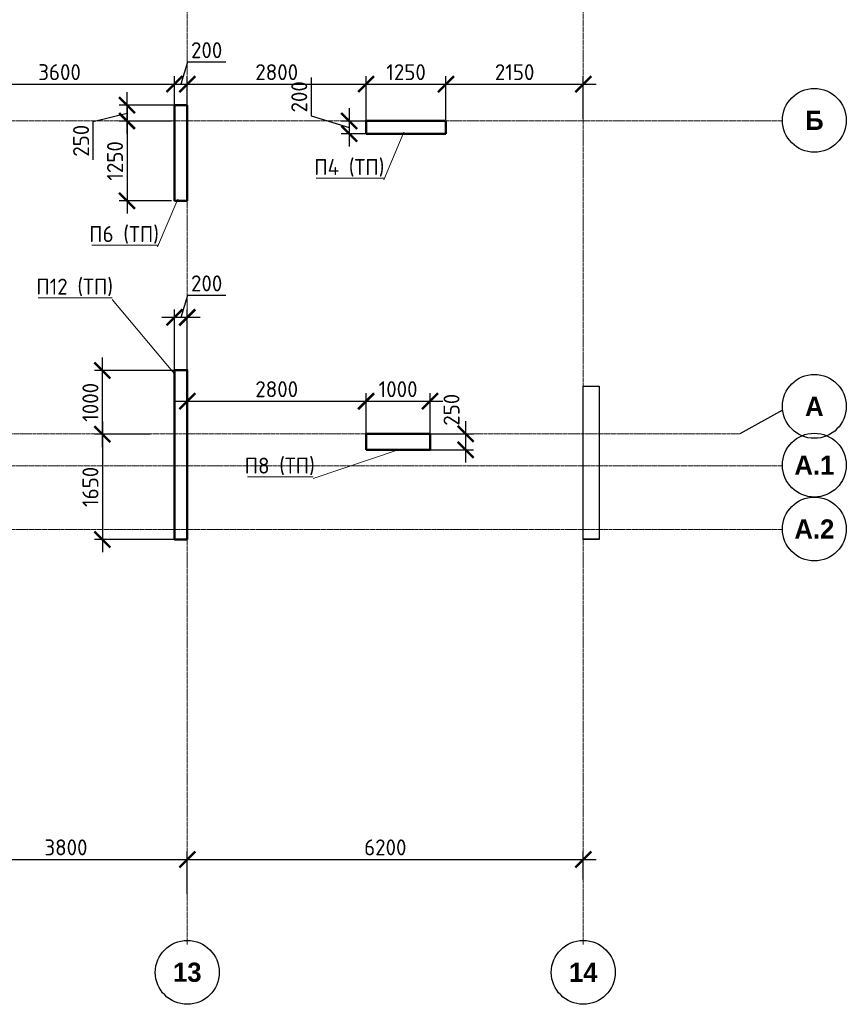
# Model space of a CAD drawing. Header units: millimetres. Extents: x 247266 to 730847, y -636031 to 10052.
# Tile 316 of 330: x 497202 to 510144, y -61325 to -45904. Entities that reach past the tile are written whole.
import ezdxf

# ---------------------------------------------------------------- set-up
doc = ezdxf.new("R2010")
doc.units = ezdxf.units.MM
doc.linetypes.add('______5', pattern=[1100, 800, -100, 100, -100])
doc.linetypes.add('осевая', pattern=[50.8, 31.75, -6.35, 6.35, -6.35])
for name, color, linetype, lineweight in [('Конструкции 0.5', 7, 'Continuous', 50), ('Надписи', 7, 'Continuous', 18), ('Оси', 7, '______5', 18)]:
    doc.layers.add(name, color=color, linetype=linetype, lineweight=lineweight)
doc.layers.add('РАЗМЕРЫ', color=7, linetype='Continuous')
doc.styles.add('Century Gothic', font='GOTHIC.TTF')
doc.styles.add('GOST-2.304_Type-B', font='GOST_Common.ttf')
doc.dimstyles.new('СПДС', dxfattribs={"dimscale": 100, "dimtxt": 2.5, "dimasz": 2.5, "dimexe": 1.25, "dimexo": 0, "dimtad": 1, "dimdec": 0, "dimtxsty": 'GOST-2.304_Type-B', "dimblk": 'ARCHTICK', "dimcen": 2.5, "dimdle": 2, "dimadec": 0, "dimazin": 2, "dimtfac": 0.75, "dimtdec": 0, "dimtmove": 1, "dimatfit": 3, "dimfxl": 1, "dimtolj": 1, "dimarcsym": 1})

# ---------------------------------------------------------------- blocks, each defined once
blk = doc.blocks.new('NSY101')
at = {"color": 0, "linetype": 'ByBlock', "lineweight": -2}
blk.add_circle((0, 0), 50, dxfattribs=at)
blk = doc.blocks.new('_ArchTick')
at = {"color": 0, "linetype": 'ByBlock', "const_width": 0.15}
blk.add_lwpolyline([(-0.5, -0.5), (0.5, 0.5)], dxfattribs=at)
blk = doc.blocks.new('*D1837')
at = {"layer": 'DEFPOINTS', "color": 0, "lineweight": 0, "transparency": 16777216}
for p in [(515055, -133560), (511255, -133811), (515055, -134097)]:
    blk.add_point(p, dxfattribs=at)
at = {"layer": 'РАЗМЕРЫ', "color": 0, "lineweight": -2, "transparency": 16777216}
for p, q in [((511255, -133811), (511255, -133435)), ((515055, -134097), (515055, -133435)), ((511055, -133560), (515255, -133560))]:
    blk.add_line(p, q, dxfattribs=at)
at = {"layer": 'РАЗМЕРЫ', "color": 0, "lineweight": -2, "transparency": 16777216, "xscale": 250, "yscale": 250, "zscale": 250, "rotation": 180}
blk.add_blockref('_ArchTick', (511255, -133560), dxfattribs=at)
at = {"layer": 'РАЗМЕРЫ', "color": 0, "lineweight": -2, "transparency": 16777216, "xscale": 250, "yscale": 250, "zscale": 250}
blk.add_blockref('_ArchTick', (515055, -133560), dxfattribs=at)
at = {"layer": 'РАЗМЕРЫ', "color": 0, "transparency": 16777216, "insert": (513155, -133372), "char_height": 250, "attachment_point": 5, "style": 'GOST-2.304_Type-B'}
blk.add_mtext('\\A1;3800', dxfattribs=at)
blk = doc.blocks.new('*D1850')
at = {"layer": 'DEFPOINTS', "color": 0, "lineweight": 0, "transparency": 16777216}
for p in [(521255, -133560), (521255, -133875), (515055, -134097)]:
    blk.add_point(p, dxfattribs=at)
at = {"layer": 'РАЗМЕРЫ', "color": 0, "lineweight": -2, "transparency": 16777216}
for p, q in [((515055, -134097), (515055, -133435)), ((521255, -133875), (521255, -133435)), ((514855, -133560), (521455, -133560))]:
    blk.add_line(p, q, dxfattribs=at)
at = {"layer": 'РАЗМЕРЫ', "color": 0, "lineweight": -2, "transparency": 16777216, "xscale": 250, "yscale": 250, "zscale": 250, "rotation": 180}
blk.add_blockref('_ArchTick', (515055, -133560), dxfattribs=at)
at = {"layer": 'РАЗМЕРЫ', "color": 0, "lineweight": -2, "transparency": 16777216, "xscale": 250, "yscale": 250, "zscale": 250}
blk.add_blockref('_ArchTick', (521255, -133560), dxfattribs=at)
at = {"layer": 'РАЗМЕРЫ', "color": 0, "transparency": 16777216, "insert": (518155, -133372), "char_height": 250, "attachment_point": 5, "style": 'GOST-2.304_Type-B'}
blk.add_mtext('\\A1;6200', dxfattribs=at)
blk = doc.blocks.new('*D1982')
at = {"layer": 'DEFPOINTS', "color": 0, "ltscale": 100}
for p in [(499626, -46913), (496026, -47403), (499626, -47377)]:
    blk.add_point(p, dxfattribs=at)
at = {"layer": 'РАЗМЕРЫ', "color": 0, "lineweight": -2}
for p, q in [((496026, -47403), (496026, -46788)), ((499626, -47377), (499626, -46788)), ((495826, -46913), (499826, -46913))]:
    blk.add_line(p, q, dxfattribs=at)
at = {"layer": 'РАЗМЕРЫ', "color": 0, "lineweight": -2, "ltscale": 100, "xscale": 250, "yscale": 250, "zscale": 250, "rotation": 180}
blk.add_blockref('_ArchTick', (496026, -46913), dxfattribs=at)
at = {"layer": 'РАЗМЕРЫ', "color": 0, "lineweight": -2, "ltscale": 100, "xscale": 250, "yscale": 250, "zscale": 250}
blk.add_blockref('_ArchTick', (499626, -46913), dxfattribs=at)
at = {"layer": 'РАЗМЕРЫ', "color": 0, "lineweight": 0, "ltscale": 100, "insert": (497826, -46726), "char_height": 250, "attachment_point": 5, "style": 'GOST-2.304_Type-B'}
blk.add_mtext('\\A1;3600', dxfattribs=at)
blk = doc.blocks.new('*D1983')
at = {"layer": 'DEFPOINTS', "color": 0, "ltscale": 100}
for p in [(499826, -46913), (499626, -47377), (499826, -47374)]:
    blk.add_point(p, dxfattribs=at)
at = {"layer": 'РАЗМЕРЫ', "color": 0, "lineweight": -2}
for p, q in [((499829, -46569), (499726, -46913)), ((500430, -46569), (499829, -46569)), ((499626, -47377), (499626, -46788)), ((499826, -47374), (499826, -46788)), ((499426, -46913), (500026, -46913))]:
    blk.add_line(p, q, dxfattribs=at)
at = {"layer": 'РАЗМЕРЫ', "color": 0, "lineweight": -2, "ltscale": 100, "xscale": 250, "yscale": 250, "zscale": 250, "rotation": 180}
blk.add_blockref('_ArchTick', (499626, -46913), dxfattribs=at)
at = {"layer": 'РАЗМЕРЫ', "color": 0, "lineweight": -2, "ltscale": 100, "xscale": 250, "yscale": 250, "zscale": 250}
blk.add_blockref('_ArchTick', (499826, -46913), dxfattribs=at)
at = {"layer": 'РАЗМЕРЫ', "color": 0, "lineweight": 0, "ltscale": 100, "insert": (500129, -46382), "char_height": 250, "attachment_point": 5, "style": 'GOST-2.304_Type-B'}
blk.add_mtext('\\A1;200', dxfattribs=at)
blk = doc.blocks.new('*D1984')
at = {"layer": 'DEFPOINTS', "color": 0, "ltscale": 100}
for p in [(502626, -46913), (499826, -47374), (502626, -47491)]:
    blk.add_point(p, dxfattribs=at)
at = {"layer": 'РАЗМЕРЫ', "color": 0, "lineweight": -2}
for p, q in [((499826, -47374), (499826, -46788)), ((502626, -47491), (502626, -46788)), ((499626, -46913), (502826, -46913))]:
    blk.add_line(p, q, dxfattribs=at)
at = {"layer": 'РАЗМЕРЫ', "color": 0, "lineweight": -2, "ltscale": 100, "xscale": 250, "yscale": 250, "zscale": 250, "rotation": 180}
blk.add_blockref('_ArchTick', (499826, -46913), dxfattribs=at)
at = {"layer": 'РАЗМЕРЫ', "color": 0, "lineweight": -2, "ltscale": 100, "xscale": 250, "yscale": 250, "zscale": 250}
blk.add_blockref('_ArchTick', (502626, -46913), dxfattribs=at)
at = {"layer": 'РАЗМЕРЫ', "color": 0, "lineweight": 0, "ltscale": 100, "insert": (501226, -46726), "char_height": 250, "attachment_point": 5, "style": 'GOST-2.304_Type-B'}
blk.add_mtext('\\A1;2800', dxfattribs=at)
blk = doc.blocks.new('*D1985')
at = {"layer": 'DEFPOINTS', "color": 0, "ltscale": 100}
for p in [(503876, -46913), (502626, -47491), (503876, -47491)]:
    blk.add_point(p, dxfattribs=at)
at = {"layer": 'РАЗМЕРЫ', "color": 0, "lineweight": -2}
for p, q in [((502626, -47491), (502626, -46788)), ((503876, -47491), (503876, -46788)), ((502426, -46913), (504076, -46913))]:
    blk.add_line(p, q, dxfattribs=at)
at = {"layer": 'РАЗМЕРЫ', "color": 0, "lineweight": -2, "ltscale": 100, "xscale": 250, "yscale": 250, "zscale": 250, "rotation": 180}
blk.add_blockref('_ArchTick', (502626, -46913), dxfattribs=at)
at = {"layer": 'РАЗМЕРЫ', "color": 0, "lineweight": -2, "ltscale": 100, "xscale": 250, "yscale": 250, "zscale": 250}
blk.add_blockref('_ArchTick', (503876, -46913), dxfattribs=at)
at = {"layer": 'РАЗМЕРЫ', "color": 0, "lineweight": 0, "ltscale": 100, "insert": (503251, -46726), "char_height": 250, "attachment_point": 5, "style": 'GOST-2.304_Type-B'}
blk.add_mtext('\\A1;1250', dxfattribs=at)
blk = doc.blocks.new('*D1986')
at = {"layer": 'DEFPOINTS', "color": 0, "ltscale": 100}
for p in [(506026, -46913), (503876, -47491), (506026, -47457)]:
    blk.add_point(p, dxfattribs=at)
at = {"layer": 'РАЗМЕРЫ', "color": 0, "lineweight": -2}
for p, q in [((503876, -47491), (503876, -46788)), ((506026, -47457), (506026, -46788)), ((503676, -46913), (506226, -46913))]:
    blk.add_line(p, q, dxfattribs=at)
at = {"layer": 'РАЗМЕРЫ', "color": 0, "lineweight": -2, "ltscale": 100, "xscale": 250, "yscale": 250, "zscale": 250, "rotation": 180}
blk.add_blockref('_ArchTick', (503876, -46913), dxfattribs=at)
at = {"layer": 'РАЗМЕРЫ', "color": 0, "lineweight": -2, "ltscale": 100, "xscale": 250, "yscale": 250, "zscale": 250}
blk.add_blockref('_ArchTick', (506026, -46913), dxfattribs=at)
at = {"layer": 'РАЗМЕРЫ', "color": 0, "lineweight": 0, "ltscale": 100, "insert": (504951, -46726), "char_height": 250, "attachment_point": 5, "style": 'GOST-2.304_Type-B'}
blk.add_mtext('\\A1;2150', dxfattribs=at)
blk = doc.blocks.new('*D1870')
at = {"layer": 'DEFPOINTS', "color": 0, "ltscale": 100}
for p in [(499581, -47491), (498882, -48741), (499581, -48741)]:
    blk.add_point(p, dxfattribs=at)
at = {"layer": 'РАЗМЕРЫ', "color": 0, "lineweight": -2}
for p, q in [((498882, -47291), (498882, -48941)), ((499581, -47491), (498757, -47491)), ((499581, -48741), (498757, -48741))]:
    blk.add_line(p, q, dxfattribs=at)
at = {"layer": 'РАЗМЕРЫ', "color": 0, "lineweight": -2, "ltscale": 100, "xscale": 250, "yscale": 250, "zscale": 250}
for p, rotation in [((498882, -47491), 90), ((498882, -48741), 270)]:
    blk.add_blockref('_ArchTick', p, dxfattribs=dict(at, rotation=rotation))
at = {"layer": 'РАЗМЕРЫ', "color": 0, "lineweight": 0, "ltscale": 100, "insert": (498694, -48116), "char_height": 250, "attachment_point": 5, "rotation": 90, "style": 'GOST-2.304_Type-B'}
blk.add_mtext('\\A1;1250', dxfattribs=at)
blk = doc.blocks.new('*D1989')
at = {"layer": 'DEFPOINTS', "color": 0, "ltscale": 100}
for p in [(498882, -47241), (499706, -47241), (499581, -47491)]:
    blk.add_point(p, dxfattribs=at)
at = {"layer": 'РАЗМЕРЫ', "color": 0, "lineweight": -2}
for p, q in [((498882, -47691), (498882, -47041)), ((499706, -47241), (498757, -47241)), ((498350, -47500), (498882, -47366)), ((499581, -47491), (498757, -47491)), ((498350, -48101), (498350, -47500))]:
    blk.add_line(p, q, dxfattribs=at)
at = {"layer": 'РАЗМЕРЫ', "color": 0, "lineweight": -2, "ltscale": 100, "xscale": 250, "yscale": 250, "zscale": 250}
for p, rotation in [((498882, -47241), 90), ((498882, -47491), 270)]:
    blk.add_blockref('_ArchTick', p, dxfattribs=dict(at, rotation=rotation))
at = {"layer": 'РАЗМЕРЫ', "color": 0, "lineweight": 0, "ltscale": 100, "insert": (498163, -47800), "char_height": 250, "attachment_point": 5, "rotation": 90, "style": 'GOST-2.304_Type-B'}
blk.add_mtext('\\A1;250', dxfattribs=at)
blk = doc.blocks.new('*D1990')
at = {"layer": 'DEFPOINTS', "color": 0, "ltscale": 100}
for p in [(502762, -47491), (502361, -47691), (502720, -47691)]:
    blk.add_point(p, dxfattribs=at)
at = {"layer": 'РАЗМЕРЫ', "color": 0, "lineweight": -2}
for p, q in [((501767, -46812), (501767, -47412)), ((502361, -47291), (502361, -47891)), ((501767, -47412), (502361, -47591)), ((502762, -47491), (502236, -47491)), ((502720, -47691), (502236, -47691))]:
    blk.add_line(p, q, dxfattribs=at)
at = {"layer": 'РАЗМЕРЫ', "color": 0, "lineweight": -2, "ltscale": 100, "xscale": 250, "yscale": 250, "zscale": 250}
for p, rotation in [((502361, -47491), 90), ((502361, -47691), 270)]:
    blk.add_blockref('_ArchTick', p, dxfattribs=dict(at, rotation=rotation))
at = {"layer": 'РАЗМЕРЫ', "color": 0, "lineweight": 0, "ltscale": 100, "insert": (501579, -47112), "char_height": 250, "attachment_point": 5, "rotation": 90, "style": 'GOST-2.304_Type-B'}
blk.add_mtext('\\A1;200', dxfattribs=at)
blk = doc.blocks.new('*D2026')
at = {"layer": 'DEFPOINTS', "color": 0, "ltscale": 100}
for p in [(502626, -51879), (499826, -52120), (502626, -52391)]:
    blk.add_point(p, dxfattribs=at)
at = {"layer": 'РАЗМЕРЫ', "color": 0, "lineweight": -2}
for p, q in [((499826, -52120), (499826, -51754)), ((502626, -52391), (502626, -51754)), ((499626, -51879), (502826, -51879))]:
    blk.add_line(p, q, dxfattribs=at)
at = {"layer": 'РАЗМЕРЫ', "color": 0, "lineweight": -2, "ltscale": 100, "xscale": 250, "yscale": 250, "zscale": 250, "rotation": 180}
blk.add_blockref('_ArchTick', (499826, -51879), dxfattribs=at)
at = {"layer": 'РАЗМЕРЫ', "color": 0, "lineweight": -2, "ltscale": 100, "xscale": 250, "yscale": 250, "zscale": 250}
blk.add_blockref('_ArchTick', (502626, -51879), dxfattribs=at)
at = {"layer": 'РАЗМЕРЫ', "color": 0, "lineweight": 0, "ltscale": 100, "insert": (501226, -51691), "char_height": 250, "attachment_point": 5, "style": 'GOST-2.304_Type-B'}
blk.add_mtext('\\A1;2800', dxfattribs=at)
blk = doc.blocks.new('*D2027')
at = {"layer": 'DEFPOINTS', "color": 0, "ltscale": 100}
for p in [(503626, -51879), (502626, -52072), (503626, -52391)]:
    blk.add_point(p, dxfattribs=at)
at = {"layer": 'РАЗМЕРЫ', "color": 0, "lineweight": -2}
for p, q in [((502626, -52072), (502626, -51754)), ((503626, -52391), (503626, -51754)), ((502426, -51879), (503826, -51879))]:
    blk.add_line(p, q, dxfattribs=at)
at = {"layer": 'РАЗМЕРЫ', "color": 0, "lineweight": -2, "ltscale": 100, "xscale": 250, "yscale": 250, "zscale": 250, "rotation": 180}
blk.add_blockref('_ArchTick', (502626, -51879), dxfattribs=at)
at = {"layer": 'РАЗМЕРЫ', "color": 0, "lineweight": -2, "ltscale": 100, "xscale": 250, "yscale": 250, "zscale": 250}
blk.add_blockref('_ArchTick', (503626, -51879), dxfattribs=at)
at = {"layer": 'РАЗМЕРЫ', "color": 0, "lineweight": 0, "ltscale": 100, "insert": (503126, -51691), "char_height": 250, "attachment_point": 5, "style": 'GOST-2.304_Type-B'}
blk.add_mtext('\\A1;1000', dxfattribs=at)
blk = doc.blocks.new('*D2028')
at = {"layer": 'DEFPOINTS', "color": 0, "ltscale": 100}
for p in [(503547, -52391), (503547, -52641), (504183, -52641)]:
    blk.add_point(p, dxfattribs=at)
at = {"layer": 'РАЗМЕРЫ', "color": 0, "lineweight": -2}
for p, q in [((504183, -52191), (504183, -52841)), ((503547, -52391), (504308, -52391)), ((503547, -52641), (504308, -52641))]:
    blk.add_line(p, q, dxfattribs=at)
at = {"layer": 'РАЗМЕРЫ', "color": 0, "lineweight": -2, "ltscale": 100, "xscale": 250, "yscale": 250, "zscale": 250}
for p, rotation in [((504183, -52391), 90), ((504183, -52641), 270)]:
    blk.add_blockref('_ArchTick', p, dxfattribs=dict(at, rotation=rotation))
at = {"layer": 'РАЗМЕРЫ', "color": 0, "lineweight": 0, "ltscale": 100, "insert": (503963, -52013), "char_height": 250, "attachment_point": 5, "rotation": 90, "style": 'GOST-2.304_Type-B'}
blk.add_mtext('\\A1;250', dxfattribs=at)
blk = doc.blocks.new('*D1907')
at = {"layer": 'DEFPOINTS', "color": 0, "ltscale": 100}
for p in [(499626, -50566), (499626, -51559), (499826, -51559)]:
    blk.add_point(p, dxfattribs=at)
at = {"layer": 'РАЗМЕРЫ', "color": 0, "lineweight": -2}
for p, q in [((499829, -50222), (499726, -50566)), ((500430, -50222), (499829, -50222)), ((500026, -50566), (499426, -50566)), ((499626, -51559), (499626, -50441)), ((499826, -51559), (499826, -50441))]:
    blk.add_line(p, q, dxfattribs=at)
at = {"layer": 'РАЗМЕРЫ', "color": 0, "lineweight": -2, "ltscale": 100, "xscale": 250, "yscale": 250, "zscale": 250, "rotation": 180}
blk.add_blockref('_ArchTick', (499626, -50566), dxfattribs=at)
at = {"layer": 'РАЗМЕРЫ', "color": 0, "lineweight": -2, "ltscale": 100, "xscale": 250, "yscale": 250, "zscale": 250}
blk.add_blockref('_ArchTick', (499826, -50566), dxfattribs=at)
at = {"layer": 'РАЗМЕРЫ', "color": 0, "lineweight": 0, "ltscale": 100, "insert": (500129, -50034), "char_height": 250, "attachment_point": 5, "style": 'GOST-2.304_Type-B'}
blk.add_mtext('\\A1;200', dxfattribs=at)
blk = doc.blocks.new('*D1933')
at = {"layer": 'DEFPOINTS', "color": 0, "ltscale": 100}
for p in [(498496, -51397), (499727, -51397), (499252, -52397)]:
    blk.add_point(p, dxfattribs=at)
at = {"layer": 'РАЗМЕРЫ', "color": 0, "lineweight": -2}
for p, q in [((498496, -52597), (498496, -51197)), ((499727, -51397), (498371, -51397)), ((499252, -52397), (498371, -52397))]:
    blk.add_line(p, q, dxfattribs=at)
at = {"layer": 'РАЗМЕРЫ', "color": 0, "lineweight": -2, "ltscale": 100, "xscale": 250, "yscale": 250, "zscale": 250}
for p, rotation in [((498496, -51397), 90), ((498496, -52397), 270)]:
    blk.add_blockref('_ArchTick', p, dxfattribs=dict(at, rotation=rotation))
at = {"layer": 'РАЗМЕРЫ', "color": 0, "lineweight": 0, "ltscale": 100, "insert": (498309, -51897), "char_height": 250, "attachment_point": 5, "rotation": 90, "style": 'GOST-2.304_Type-B'}
blk.add_mtext('\\A1;1000', dxfattribs=at)
blk = doc.blocks.new('*D1934')
at = {"layer": 'DEFPOINTS', "color": 0, "ltscale": 100}
for p in [(499252, -52397), (498496, -54046), (499626, -54046)]:
    blk.add_point(p, dxfattribs=at)
at = {"layer": 'РАЗМЕРЫ', "color": 0, "lineweight": -2}
for p, q in [((498496, -52197), (498496, -54246)), ((499252, -52397), (498371, -52397)), ((499626, -54046), (498371, -54046))]:
    blk.add_line(p, q, dxfattribs=at)
at = {"layer": 'РАЗМЕРЫ', "color": 0, "lineweight": -2, "ltscale": 100, "xscale": 250, "yscale": 250, "zscale": 250}
for p, rotation in [((498496, -52397), 90), ((498496, -54046), 270)]:
    blk.add_blockref('_ArchTick', p, dxfattribs=dict(at, rotation=rotation))
at = {"layer": 'РАЗМЕРЫ', "color": 0, "lineweight": 0, "ltscale": 100, "insert": (498309, -53221), "char_height": 250, "attachment_point": 5, "rotation": 90, "style": 'GOST-2.304_Type-B'}
blk.add_mtext('\\A1;1650', dxfattribs=at)
blk = doc.blocks.new('оси 2.2-2.3')
at = {"layer": 'Оси', "color": 16, "linetype": 'осевая', "lineweight": 0, "transparency": 33554687}
for p, q in [((515054.9, -104267.9), (515054.9, -134893.5)), ((521254.5, -104267.9), (521254.9, -134893.5)), ((468076.3, -121995.4), (524372.9, -121995.4)), ((468653.8, -126895.4), (523707.4, -126895.4)), ((468076.3, -127395.4), (524372.9, -127395.4)), ((468076.3, -128395.4), (524372.9, -128395.4))]:
    blk.add_line(p, q, dxfattribs=at)
at = {"layer": 'Оси', "color": 16, "linetype": '______5', "lineweight": 25, "transparency": 33554687}
blk.add_line((524376.4, -126525.7), (523707.4, -126895.4), dxfattribs=at)
at = {"layer": 'Оси', "color": 16, "linetype": 'Continuous', "lineweight": 25, "transparency": 33554687, "xscale": 9.999999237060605, "yscale": 9.999999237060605, "zscale": 9.999999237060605}
for p in [(524872.8, -121985.2), (524872.8, -126465.2), (524872.8, -127385.2), (524872.8, -128385.2), (515054.4, -135329.4), (521254.4, -135329.4)]:
    blk.add_blockref('NSY101', p, dxfattribs=at)
at = {"layer": 'Оси', "color": 16, "linetype": 'Continuous', "lineweight": 25, "transparency": 33554687, "char_height": 300, "attachment_point": 5, "style": 'Century Gothic'}
for s, insert, width in [('\\A1;{\\fCentury Gothic|i0|b1;\\H300.000000;\\W1.000000;\\C16;Б}\\P', (524872.8, -121985.2), 390), ('\\A1;{\\fCentury Gothic|i0|b1;\\H300.000000;\\W1.000000;\\C16;А}\\P', (524872.8, -126465.2), 460), ('\\A1;{\\fCentury Gothic|i0|b1;\\H300.000000;\\W1.000000;\\C16;А.1}\\P', (524872.8, -127385.2), 810), ('\\A1;{\\fCentury Gothic|i0|b1;\\H300.000000;\\W1.000000;\\C16;А.2}\\P', (524872.8, -128385.2), 810), ('\\A1;{\\fCentury Gothic|i0|b1;\\H300.000000;\\W1.000000;\\C16;13}\\P', (515054.4, -135329.4), 620), ('\\A1;{\\fCentury Gothic|i0|b1;\\H300.000000;\\W1.000000;\\C16;14}\\P', (521254.4, -135329.4), 620)]:
    blk.add_mtext(s, dxfattribs=dict(at, insert=insert, width=width))
at = {"layer": 'РАЗМЕРЫ', "color": 1}
for base, p1, p2, picture, middle in [((515054.9, -133559.9), (511254.9, -133811.5), (515054.9, -134096.6), '*D1837', (513154.9, -133372.4)), ((521254.9, -133559.9), (515054.9, -134096.6), (521254.9, -133875.5), '*D1850', (518154.9, -133372.4))]:
    dim = blk.add_linear_dim(base=base, p1=p1, p2=p2, dimstyle='СПДС', dxfattribs=at)
    dim.commit()
    dim.dimension.update_dxf_attribs({"geometry": picture, "text_midpoint": middle})

msp = doc.modelspace()

# ---------------------------------------------------------------- linework, layer by layer
at = {"lineweight": 30}
msp.add_lwpolyline([(506025.95, -51646.22), (506275.95, -51646.22), (506275.95, -54040.63), (506025.95, -54040.63)], close=True, dxfattribs=at)
at = {"layer": 'Конструкции 0.5'}
for p, q in [((499626.06, -47240.63), (499626.06, -47360.63)), ((499706.06, -47240.63), (499626.06, -47240.63)), ((499826.06, -47240.63), (499706.06, -47240.63)), ((499826.06, -48740.63), (499826.06, -47240.63)), ((499626.06, -47360.63), (499626.06, -48740.63)), ((503875.69, -47490.63), (502625.69, -47490.63)), ((502625.69, -47490.63), (502625.69, -47690.63)), ((503875.69, -47690.63), (503875.69, -47490.63)), ((502625.69, -47690.63), (503875.69, -47690.63)), ((499626.06, -48740.63), (499705.95, -48740.63)), ((499705.95, -48740.63), (499825.95, -48740.63)), ((499825.95, -48740.63), (499826.06, -48740.63)), ((503625.95, -52390.63), (502625.69, -52390.63)), ((502625.69, -52390.63), (502625.69, -52640.63)), ((503625.95, -52640.63), (503625.95, -52390.63)), ((502625.69, -52640.63), (503625.95, -52640.63))]:
    msp.add_line(p, q, dxfattribs=at)
msp.add_lwpolyline([(499826.04, -54046.22), (499625.95, -54046.22), (499625.95, -51390.63), (499826.04, -51390.63)], close=True, dxfattribs=at)
at = {"layer": 'Надписи', "lineweight": 15, "ltscale": 0.3}
for p, q in [((503217.09, -47664.18), (502900.72, -48411.72)), ((503217.09, -47664.18), (502900.72, -48411.72)), ((503217.09, -47664.18), (502900.72, -48411.72)), ((501844.55, -48386.69), (502901.09, -48386.69)), ((502900.72, -48411.72), (502900.62, -48411.72)), ((499677.6, -48714.18), (499361.23, -49461.72)), ((499677.6, -48714.18), (499361.23, -49461.72)), ((499677.6, -48714.18), (499361.23, -49461.72)), ((498330.07, -49436.69), (499361.58, -49436.69)), ((499361.23, -49461.72), (499361.13, -49461.72)), ((497493.6, -50259.99), (498650.23, -50259.99)), ((498649.82, -50285.01), (498649.72, -50285.01)), ((499625.95, -51450.63), (498649.82, -50285.01)), ((499625.95, -51450.63), (498649.82, -50285.01)), ((499625.95, -51450.63), (498649.82, -50285.01)), ((503125.82, -52640.63), (501798.84, -53088.16)), ((503125.82, -52640.63), (501798.84, -53088.16)), ((503125.82, -52640.63), (501798.84, -53088.16)), ((500767.68, -53063.14), (501799.19, -53063.14)), ((501798.84, -53088.16), (501798.74, -53088.16))]:
    msp.add_line(p, q, dxfattribs=at)
at = {"layer": 'РАЗМЕРЫ'}
msp.add_lwpolyline([(506025.95, -51646.22), (506275.95, -51646.22), (506275.95, -54046.22), (506025.95, -54046.22)], close=True, dxfattribs=at)

# ---------------------------------------------------------------- block references
msp.add_blockref('оси 2.2-2.3', (-15228.9, 74504.73), dxfattribs=at)

# ---------------------------------------------------------------- texts
at = {"layer": 'Надписи', "ltscale": 0.3, "char_height": 250, "attachment_point": 2, "style": 'GOST-2.304_Type-B'}
for s, insert in [('П4 (ТП)', (502362.35, -48086.69)), ('П6 (ТП)', (498835.37, -49136.69)), ('П12 (ТП)', (498061.4, -49959.99)), ('П8 (ТП)', (501272.98, -52763.14))]:
    msp.add_mtext(s, dxfattribs=dict(at, insert=insert))

# ---------------------------------------------------------------- dimensions: what is measured, and where the dimension line sits
at = {"layer": 'РАЗМЕРЫ', "lineweight": 0}
for base, p1, p2, picture, middle in [((499826.06, -46913.35), (499626.06, -47377.15), (499826.06, -47373.99), '*D1983', (499891.72, -46381.85)), ((499626.06, -46913.35), (496026.04, -47402.7), (499626.06, -47377.15), '*D1982', (497826.05, -46725.73)), ((502625.69, -46913.35), (499826.06, -47373.99), (502625.69, -47490.63), '*D1984', (501225.87, -46725.73)), ((503875.69, -46913.35), (502625.69, -47490.63), (503875.69, -47490.63), '*D1985', (503250.69, -46725.73)), ((506025.85, -46913.35), (503875.69, -47490.63), (506025.85, -47457.13), '*D1986', (504950.77, -46725.73)), ((499625.95, -50565.62), (499826.04, -51558.85), (499625.95, -51558.85), '*D1907', (499891.66, -50034.12)), ((502625.69, -51878.8), (499825.95, -52119.87), (502625.69, -52390.63), '*D2026', (501225.82, -51691.18)), ((503625.95, -51878.8), (502625.69, -52072.21), (503625.95, -52390.63), '*D2027', (503125.82, -51691.18))]:
    dim = msp.add_linear_dim(base=base, p1=p1, p2=p2, dimstyle='СПДС', dxfattribs=at)
    dim.commit()
    dim.dimension.update_dxf_attribs({"geometry": picture, "text_midpoint": middle})
for base, p1, p2, picture, middle in [((502360.9, -47690.63), (502761.54, -47490.63), (502720.23, -47690.63), '*D1990', (501579.15, -47349.89)), ((498881.6, -48740.63), (499581.36, -47490.63), (499581.36, -48740.63), '*D1870', (498693.98, -48115.63)), ((498496.3, -51396.53), (499252.07, -52396.53), (499727.05, -51396.53), '*D1933', (498308.68, -51896.53)), ((498496.3, -54046.22, -3100), (499252.07, -52396.53), (499626, -54046.22), '*D1934', (498308.68, -53221.38, -3100))]:
    dim = msp.add_linear_dim(base=base, p1=p1, p2=p2, angle=90, dimstyle='СПДС', dxfattribs=at)
    dim.commit()
    dim.dimension.update_dxf_attribs({"geometry": picture, "text_midpoint": middle})
for base, p1, p2, picture, middle in [((498881.6, -47240.63), (499581.36, -47490.63), (499706.06, -47240.63), '*D1989', (498350.35, -47562.58)), ((504183.04, -52640.63), (503547.25, -52390.63), (503547.25, -52640.63), '*D2028', (504150.5, -52013.45))]:
    dim = msp.add_linear_dim(base=base, p1=p1, p2=p2, angle=90, dimstyle='СПДС', dxfattribs=at)
    dim.commit()
    dim.dimension.update_dxf_attribs({"geometry": picture, "text_midpoint": middle, "dimtype": 160})

doc.saveas('drawing.dxf')
